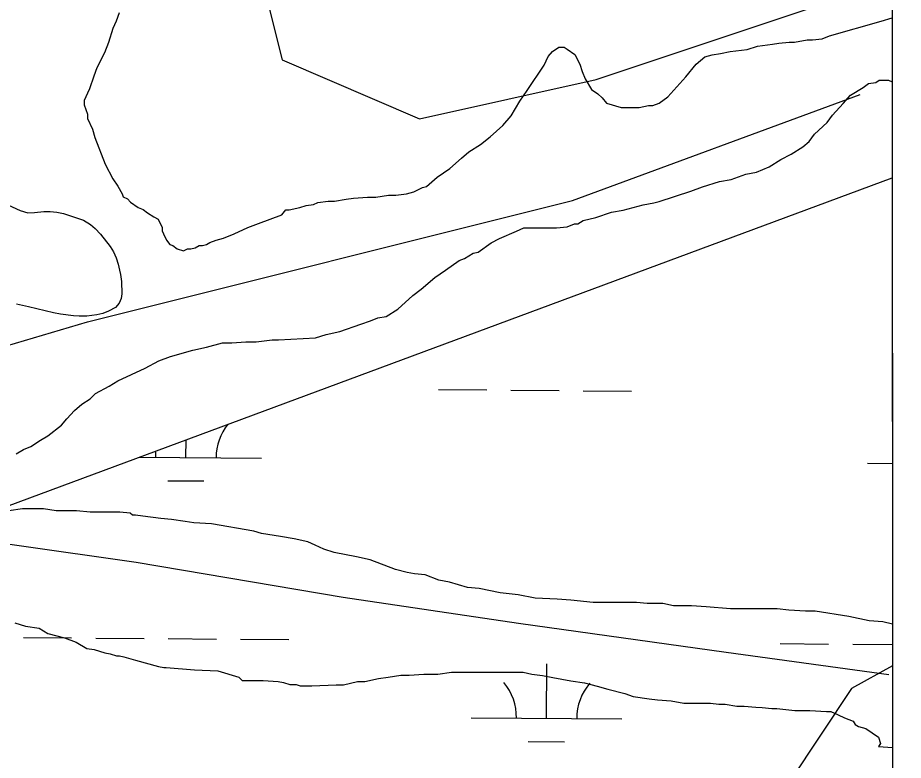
# Model space of a CAD drawing. Extents: x 3271442 to 3309282, y 752266 to 777610.
# Drawn here: x 3306470 to 3307057, y 767434 to 767926 of the extents above; entities that cross this region are included whole.
import ezdxf

# ---------------------------------------------------------------- set-up
doc = ezdxf.new("R2010")
doc.units = 0
for name, color, linetype in [('V-GRID-FRAM', 7, 'Continuous'), ('V-ROAD-CNTR', 7, 'Continuous'), ('V-SITE-VEGE', 7, 'Continuous'), ('V-TOPO-SHOR', 7, 'Continuous'), ('V-UTIL-LINE', 7, 'Continuous'), ('V-WETL-SWMP', 7, 'Continuous')]:
    doc.layers.add(name, color=color, linetype=linetype)

msp = doc.modelspace()

# ---------------------------------------------------------------- linework, layer by layer
at = {"layer": 'V-GRID-FRAM'}
msp.add_lwpolyline([(3275591.3, 775827.44), (3307043.48, 775836.59), (3307056.71, 757650.81), (3275588.66, 757641.66), (3275591.3, 775827.44)], dxfattribs=at)
at = {"layer": 'V-ROAD-CNTR'}
msp.add_lwpolyline([(3305961.48, 766996.98), (3306000.73, 767040.03), (3306025.24, 767076.3), (3306048.34, 767127.84), (3306094.69, 767246.76), (3306143.74, 767384.86), (3306184.62, 767493.43), (3306202.02, 767538.9), (3306214.04, 767564.94), (3306231.58, 767581.81), (3306256.81, 767592.34), (3306290.5, 767598.51), (3306321.95, 767595.85), (3306391.15, 767587.17), (3306548.11, 767564.9), (3306685.34, 767541.84), (3306801.65, 767524.57), (3306939.3, 767505.21), (3307047.23, 767490.4)], dxfattribs=at)
at = {"layer": 'V-SITE-VEGE'}
for p, q in [((3306536.81, 767928.95), (3306534.7, 767923.34)), ((3307042.12, 767923.5), (3307049.23, 767925.69)), ((3306534.7, 767923.34), (3306532.59, 767918.44)), ((3307007.77, 767913.73), (3307042.12, 767923.5)), ((3306532.59, 767918.44), (3306529.78, 767909.33)), ((3307002.86, 767911.63), (3307007.77, 767913.73)), ((3306529.78, 767909.33), (3306526.97, 767902.32)), ((3306953.09, 767904.68), (3306960.1, 767906.77)), ((3306960.1, 767906.77), (3306969.92, 767908.16)), ((3306969.92, 767908.16), (3306974.12, 767908.86)), ((3306974.12, 767908.86), (3306981.13, 767909.55)), ((3306981.13, 767909.55), (3306984.64, 767909.55)), ((3306984.64, 767909.55), (3306993.05, 767910.94)), ((3306993.05, 767910.94), (3306996.55, 767910.94)), ((3306996.55, 767910.94), (3307002.86, 767911.63)), ((3306526.97, 767902.32), (3306522.05, 767892.52)), ((3306821.33, 767899.91), (3306824.13, 767903.41)), ((3306824.13, 767903.41), (3306828.34, 767906.21)), ((3306828.34, 767906.21), (3306831.84, 767906.21)), ((3306831.84, 767906.21), (3306833.95, 767904.8)), ((3306833.95, 767904.8), (3306838.85, 767901.29)), ((3306838.85, 767901.29), (3306842.35, 767894.98)), ((3306925.05, 767899.8), (3306929.96, 767901.2)), ((3306929.96, 767901.2), (3306935.57, 767901.89)), ((3306935.57, 767901.89), (3306941.88, 767903.29)), ((3306941.88, 767903.29), (3306953.09, 767904.68)), ((3306818.52, 767894.31), (3306821.33, 767899.91)), ((3306919.44, 767894.9), (3306925.05, 767899.8)), ((3306522.05, 767892.52), (3306519.94, 767886.91)), ((3306807.29, 767877.5), (3306818.52, 767894.31)), ((3306842.35, 767894.98), (3306843.74, 767890.08)), ((3306843.74, 767890.08), (3306845.84, 767885.17)), ((3306912.42, 767886.5), (3306919.44, 767894.9)), ((3306519.94, 767886.91), (3306517.13, 767878.5)), ((3306845.84, 767885.17), (3306850.04, 767878.15)), ((3306900.49, 767873.19), (3306912.42, 767886.5)), ((3307038.57, 767882.86), (3307040.68, 767884.26)), ((3307040.68, 767884.26), (3307046.98, 767884.25)), ((3307046.98, 767884.25), (3307049.26, 767883.27)), ((3307049.26, 767883.27), (3307049.53, 767523.93)), ((3306517.13, 767878.5), (3306515.73, 767875.7)), ((3306802.37, 767870.49), (3306807.29, 767877.5)), ((3306850.04, 767878.15), (3306854.24, 767875.34)), ((3307021.74, 767874.47), (3307030.16, 767879.36)), ((3307030.16, 767879.36), (3307033.67, 767882.16)), ((3307033.67, 767882.16), (3307038.57, 767882.86)), ((3306515.73, 767875.7), (3306513.62, 767870.8)), ((3306854.24, 767875.34), (3306857.04, 767872.54)), ((3306857.04, 767872.54), (3306859.84, 767869.03)), ((3306894.88, 767868.99), (3306900.49, 767873.19)), ((3307016.83, 767868.87), (3307021.74, 767874.47)), ((3306513.62, 767870.8), (3306513.62, 767867.99)), ((3306513.62, 767867.99), (3306515.71, 767861.68)), ((3306796.75, 767860.69), (3306802.37, 767870.49)), ((3306859.84, 767869.03), (3306869.65, 767866.22)), ((3306869.65, 767866.22), (3306881.56, 767866.2)), ((3306881.56, 767866.2), (3306887.87, 767867.6)), ((3306887.87, 767867.6), (3306890.68, 767867.6)), ((3306890.68, 767867.6), (3306894.88, 767868.99)), ((3307009.82, 767861.16), (3307016.83, 767868.87)), ((3306515.71, 767861.68), (3306515.71, 767858.88)), ((3306791.14, 767854.38), (3306796.75, 767860.69)), ((3307006.31, 767856.26), (3307009.82, 767861.16)), ((3306515.71, 767858.88), (3306519.21, 767851.87)), ((3306782.72, 767846.69), (3306791.14, 767854.38)), ((3306997.89, 767848.56), (3307006.31, 767856.26)), ((3306519.21, 767851.87), (3306520.6, 767846.26)), ((3306994.38, 767843.66), (3306997.89, 767848.56)), ((3306520.6, 767846.26), (3306527.59, 767828.73)), ((3306776.41, 767841.79), (3306782.72, 767846.69)), ((3306990.17, 767840.16), (3306994.38, 767843.66)), ((3306763.78, 767832.69), (3306768.69, 767836.89)), ((3306768.69, 767836.89), (3306776.41, 767841.79)), ((3306982.45, 767835.26), (3306990.17, 767840.16)), ((3306756.07, 767825.69), (3306763.78, 767832.69)), ((3306967.73, 767826.86), (3306975.44, 767831.76)), ((3306975.44, 767831.76), (3306982.45, 767835.26)), ((3306527.59, 767828.73), (3306532.49, 767818.92)), ((3306747.65, 767820.09), (3306756.07, 767825.69)), ((3306959.31, 767823.37), (3306967.73, 767826.86)), ((3306532.49, 767818.92), (3306535.98, 767814.01)), ((3306740.64, 767813.79), (3306747.65, 767820.09)), ((3306942.49, 767818.48), (3306952.3, 767821.97)), ((3306952.3, 767821.97), (3306959.31, 767823.37)), ((3306535.98, 767814.01), (3306538.78, 767809.1)), ((3306732.22, 767810.3), (3306737.83, 767813.09)), ((3306737.83, 767813.09), (3306740.64, 767813.79)), ((3306915.85, 767810.8), (3306923.56, 767813.6)), ((3306923.56, 767813.6), (3306934.78, 767817.09)), ((3306934.78, 767817.09), (3306942.49, 767818.48)), ((3306538.78, 767809.1), (3306539.48, 767806.99)), ((3306539.48, 767806.99), (3306542.28, 767805.59)), ((3306706.99, 767806.81), (3306715.4, 767808.21)), ((3306715.4, 767808.21), (3306720.31, 767808.2)), ((3306720.31, 767808.2), (3306727.31, 767808.9)), ((3306727.31, 767808.9), (3306732.22, 767810.3)), ((3306894.82, 767803.81), (3306915.85, 767810.8)), ((3306542.28, 767805.59), (3306544.38, 767803.48)), ((3306544.38, 767803.48), (3306549.29, 767799.97)), ((3306656.52, 767799.86), (3306660.72, 767801.26)), ((3306660.72, 767801.26), (3306665.63, 767801.96)), ((3306665.63, 767801.96), (3306668.44, 767803.35)), ((3306668.44, 767803.35), (3306675.45, 767804.05)), ((3306675.45, 767804.05), (3306679.65, 767804.04)), ((3306679.65, 767804.04), (3306687.36, 767805.44)), ((3306687.36, 767805.44), (3306692.27, 767806.13)), ((3306692.27, 767806.13), (3306701.38, 767806.82)), ((3306701.38, 767806.82), (3306706.99, 767806.81)), ((3306870.98, 767798.23), (3306884.3, 767801.72)), ((3306884.3, 767801.72), (3306891.31, 767803.12)), ((3306891.31, 767803.12), (3306894.82, 767803.81)), ((3306549.29, 767799.97), (3306552.79, 767798.57)), ((3306552.79, 767798.57), (3306555.59, 767796.46)), ((3306555.59, 767796.46), (3306559.79, 767793.66)), ((3306644.6, 767794.97), (3306647.41, 767798.47)), ((3306647.41, 767798.47), (3306649.51, 767798.46)), ((3306649.51, 767798.46), (3306656.52, 767799.86)), ((3306852.75, 767793.35), (3306863.27, 767796.84)), ((3306863.27, 767796.84), (3306870.98, 767798.23)), ((3306559.79, 767793.66), (3306562.6, 767792.25)), ((3306562.6, 767792.25), (3306565.39, 767786.64)), ((3306622.16, 767786.58), (3306629.17, 767789.38)), ((3306629.17, 767789.38), (3306644.6, 767794.97)), ((3306840.83, 767789.15), (3306844.34, 767791.25)), ((3306844.34, 767791.25), (3306852.75, 767793.35)), ((3306565.39, 767786.64), (3306565.39, 767784.54)), ((3306565.39, 767784.54), (3306566.09, 767782.43)), ((3306613.05, 767782.39), (3306622.16, 767786.58)), ((3306788.96, 767779.4), (3306800.18, 767784.29)), ((3306800.18, 767784.29), (3306805.08, 767786.39)), ((3306805.08, 767786.39), (3306812.09, 767786.38)), ((3306812.09, 767786.38), (3306826.81, 767786.36)), ((3306826.81, 767786.36), (3306833.82, 767787.06)), ((3306833.82, 767787.06), (3306838.73, 767789.16)), ((3306838.73, 767789.16), (3306840.83, 767789.15)), ((3306566.09, 767782.43), (3306568.19, 767778.23)), ((3306568.19, 767778.23), (3306570.29, 767775.42)), ((3306596.92, 767776.8), (3306601.13, 767778.19)), ((3306601.13, 767778.19), (3306606.03, 767779.59)), ((3306606.03, 767779.59), (3306613.05, 767782.39)), ((3306783.35, 767776.6), (3306788.96, 767779.4)), ((3306570.29, 767775.42), (3306572.39, 767774.72)), ((3306572.39, 767774.72), (3306575.19, 767772.61)), ((3306575.19, 767772.61), (3306579.39, 767771.21)), ((3306579.39, 767771.21), (3306582.2, 767772.61)), ((3306582.2, 767772.61), (3306584.3, 767772.6)), ((3306584.3, 767772.6), (3306587.1, 767773.3)), ((3306587.1, 767773.3), (3306589.91, 767774.7)), ((3306589.91, 767774.7), (3306592.01, 767774.7)), ((3306592.01, 767774.7), (3306594.81, 767775.4)), ((3306594.81, 767775.4), (3306596.92, 767776.8)), ((3306774.93, 767770.3), (3306783.35, 767776.6)), ((3306762.31, 767764.71), (3306765.82, 767766.1)), ((3306765.82, 767766.1), (3306771.43, 767769.6)), ((3306771.43, 767769.6), (3306774.93, 767770.3)), ((3306753.19, 767758.41), (3306762.31, 767764.71)), ((3306746.18, 767753.51), (3306753.19, 767758.41)), ((3306737.06, 767745.81), (3306746.18, 767753.51)), ((3306731.45, 767741.61), (3306737.06, 767745.81)), ((3306721.62, 767732.51), (3306731.45, 767741.61)), ((3306713.91, 767727.61), (3306721.62, 767732.51)), ((3306697.09, 767722.72), (3306703.4, 767724.82)), ((3306703.4, 767724.82), (3306708.31, 767726.92)), ((3306708.31, 767726.92), (3306713.91, 767727.61)), ((3306683.06, 767717.83), (3306697.09, 767722.72)), ((3306642.41, 767712.27), (3306666.94, 767713.64)), ((3306666.94, 767713.64), (3306673.95, 767715.74)), ((3306673.95, 767715.74), (3306683.06, 767717.83)), ((3306585.63, 767705.32), (3306594.75, 767707.41)), ((3306594.75, 767707.41), (3306605.26, 767710.21)), ((3306605.26, 767710.21), (3306611.57, 767710.2)), ((3306611.57, 767710.2), (3306620.68, 767710.89)), ((3306620.68, 767710.89), (3306627.69, 767710.88)), ((3306627.69, 767710.88), (3306638.2, 767712.27)), ((3306638.2, 767712.27), (3306642.41, 767712.27)), ((3306570.91, 767701.13), (3306585.63, 767705.32)), ((3306554.08, 767693.44), (3306563.2, 767698.33)), ((3306563.2, 767698.33), (3306570.91, 767701.13)), ((3306535.85, 767685.05), (3306554.08, 767693.44)), ((3306530.24, 767681.55), (3306535.85, 767685.05)), ((3306521.12, 767676.65), (3306530.24, 767681.55)), ((3306512, 767669.66), (3306517.62, 767673.15)), ((3306517.62, 767673.15), (3306521.12, 767676.65)), ((3306507.09, 767665.45), (3306512, 767669.66)), ((3306502.18, 767659.85), (3306507.09, 767665.45)), ((3306489.55, 767648.65), (3306498.67, 767655.65)), ((3306498.67, 767655.65), (3306502.18, 767659.85)), ((3306484.65, 767645.85), (3306489.55, 767648.65)), ((3306478.33, 767641.65), (3306484.65, 767645.85)), ((3306468.52, 767636.76), (3306473.43, 767639.56)), ((3306473.43, 767639.56), (3306478.33, 767641.65)), ((3306472.68, 767600.31), (3306463.57, 767598.92)), ((3306476.89, 767600.31), (3306472.68, 767600.31)), ((3306486.7, 767600.29), (3306476.89, 767600.31)), ((3306495.11, 767598.88), (3306486.7, 767600.29)), ((3306508.42, 767598.87), (3306495.11, 767598.88)), ((3306517.54, 767598.16), (3306508.42, 767598.87)), ((3306527.35, 767598.15), (3306517.54, 767598.16)), ((3306537.16, 767598.14), (3306527.35, 767598.15)), ((3306544.17, 767597.43), (3306537.16, 767598.14)), ((3306545.57, 767596.03), (3306544.17, 767597.43)), ((3306547.67, 767596.03), (3306545.57, 767596.03)), ((3306552.58, 767595.32), (3306547.67, 767596.03)), ((3306564.49, 767593.91), (3306552.58, 767595.32)), ((3306571.5, 767593.2), (3306564.49, 767593.91)), ((3306580.61, 767591.79), (3306571.5, 767593.2)), ((3306586.21, 767591.08), (3306580.61, 767591.79)), ((3306598.12, 767590.37), (3306586.21, 767591.08)), ((3306626.15, 767585.43), (3306598.12, 767590.37)), ((3306631.06, 767584.02), (3306626.15, 767585.43)), ((3306643.67, 767581.91), (3306631.06, 767584.02)), ((3306652.78, 767580.49), (3306643.67, 767581.91)), ((3306661.89, 767578.38), (3306652.78, 767580.49)), ((3306666.79, 767576.28), (3306661.89, 767578.38)), ((3306672.4, 767573.47), (3306666.79, 767576.28)), ((3306679.41, 767571.36), (3306672.4, 767573.47)), ((3306694.12, 767568.54), (3306679.41, 767571.36)), ((3306703.23, 767566.43), (3306694.12, 767568.54)), ((3306720.04, 767560.1), (3306703.23, 767566.43)), ((3306727.75, 767557.99), (3306720.04, 767560.1)), ((3306732.66, 767557.28), (3306727.75, 767557.99)), ((3306739.66, 767556.57), (3306732.66, 767557.28)), ((3306748.77, 767553.06), (3306739.66, 767556.57)), ((3306755.78, 767551.65), (3306748.77, 767553.06)), ((3306767.69, 767548.14), (3306755.78, 767551.65)), ((3306775.4, 767547.43), (3306767.69, 767548.14)), ((3306789.41, 767544.61), (3306775.4, 767547.43)), ((3306801.32, 767543.2), (3306789.41, 767544.61)), ((3306812.54, 767541.08), (3306801.32, 767543.2)), ((3306827.25, 767540.36), (3306812.54, 767541.08)), ((3306836.36, 767539.65), (3306827.25, 767540.36)), ((3306851.08, 767538.24), (3306836.36, 767539.65)), ((3306879.81, 767538.21), (3306851.08, 767538.24)), ((3306886.82, 767537.5), (3306879.81, 767538.21)), ((3306897.33, 767537.48), (3306886.82, 767537.5)), ((3306904.34, 767536.08), (3306897.33, 767537.48)), ((3306916.26, 767536.06), (3306904.34, 767536.08)), ((3306926.07, 767535.35), (3306916.26, 767536.06)), ((3306942.19, 767533.93), (3306926.07, 767535.35)), ((3306973.02, 767533.9), (3306942.19, 767533.93)), ((3306980.73, 767533.19), (3306973.02, 767533.9)), ((3306991.95, 767532.48), (3306980.73, 767533.19)), ((3306998.25, 767532.47), (3306991.95, 767532.48)), ((3307020.68, 767528.95), (3306998.25, 767532.47)), ((3307033.99, 767526.13), (3307020.68, 767528.95)), ((3307043.1, 767525.42), (3307033.99, 767526.13)), ((3307049.53, 767523.93), (3307043.1, 767525.42)), ((3306467.7, 767524.62), (3306474.7, 767522.51)), ((3306474.7, 767522.51), (3306483.81, 767521.1)), ((3306483.81, 767521.1), (3306489.42, 767517.59)), ((3306489.42, 767517.59), (3306500.62, 767514.78)), ((3306500.62, 767514.78), (3306508.33, 767511.96)), ((3306508.33, 767511.96), (3306515.34, 767507.75)), ((3306515.34, 767507.75), (3306520.24, 767507.05)), ((3306520.24, 767507.05), (3306527.25, 767504.94)), ((3306527.25, 767504.94), (3306530.75, 767504.23)), ((3306530.75, 767504.23), (3306534.95, 767502.83)), ((3306534.95, 767502.83), (3306537.06, 767502.82)), ((3306537.06, 767502.82), (3306539.86, 767502.12)), ((3306539.86, 767502.12), (3306547.57, 767500.01)), ((3306547.57, 767500.01), (3306562.98, 767495.79)), ((3306562.98, 767495.79), (3306566.48, 767495.08)), ((3306566.48, 767495.08), (3306567.89, 767495.08)), ((3306567.89, 767495.08), (3306586.81, 767493.66)), ((3306586.81, 767493.66), (3306602.23, 767492.94)), ((3306602.23, 767492.94), (3306616.24, 767488.72)), ((3306715.06, 767488.62), (3306723.47, 767490.01)), ((3306723.47, 767490.01), (3306729.08, 767490)), ((3306729.08, 767490), (3306738.89, 767490.69)), ((3306738.89, 767490.69), (3306748, 767490.69)), ((3306748, 767490.69), (3306757.12, 767492.08)), ((3306757.12, 767492.08), (3306773.94, 767492.06)), ((3306773.94, 767492.06), (3306788.65, 767492.05)), ((3306788.65, 767492.05), (3306804.77, 767492.03)), ((3306804.77, 767492.03), (3306810.38, 767490.62)), ((3306810.38, 767490.62), (3306817.39, 767489.91)), ((3306817.39, 767489.91), (3306824.39, 767488.5)), ((3306616.24, 767488.72), (3306618.34, 767486.62)), ((3306618.34, 767486.62), (3306623.95, 767486.61)), ((3306623.95, 767486.61), (3306632.36, 767486.6)), ((3306632.36, 767486.6), (3306642.17, 767485.89)), ((3306642.17, 767485.89), (3306645.67, 767485.19)), ((3306645.67, 767485.19), (3306649.88, 767483.78)), ((3306685.62, 767483.74), (3306694.73, 767485.84)), ((3306694.73, 767485.84), (3306699.64, 767485.83)), ((3306699.64, 767485.83), (3306708.75, 767487.92)), ((3306708.75, 767487.92), (3306715.06, 767488.62)), ((3306824.39, 767488.5), (3306836.31, 767486.39)), ((3306836.31, 767486.39), (3306845.42, 767484.98)), ((3306845.42, 767484.98), (3306853.83, 767482.86)), ((3306649.88, 767483.78), (3306654.08, 767483.78)), ((3306654.08, 767483.78), (3306656.88, 767483.07)), ((3306656.88, 767483.07), (3306664.59, 767483.07)), ((3306664.59, 767483.07), (3306680.71, 767483.75)), ((3306680.71, 767483.75), (3306685.62, 767483.74)), ((3306853.83, 767482.86), (3306860.83, 767480.76)), ((3306860.83, 767480.76), (3306872.04, 767477.94)), ((3306872.04, 767477.94), (3306877.65, 767475.83)), ((3306877.65, 767475.83), (3306888.16, 767474.42)), ((3306888.16, 767474.42), (3306893.76, 767473.71)), ((3306893.76, 767473.71), (3306902.87, 767473)), ((3306902.87, 767473), (3306911.28, 767471.59)), ((3306911.28, 767471.59), (3306928.81, 767471.57)), ((3306928.81, 767471.57), (3306934.41, 767470.87)), ((3306934.41, 767470.87), (3306938.62, 767470.86)), ((3306938.62, 767470.86), (3306946.32, 767469.45)), ((3306946.32, 767469.45), (3306951.23, 767469.44)), ((3306951.23, 767469.44), (3306958.94, 767468.74)), ((3306958.94, 767468.74), (3306963.14, 767468.73)), ((3306963.14, 767468.73), (3306969.45, 767468.03)), ((3306969.45, 767468.03), (3306972.96, 767468.02)), ((3306972.96, 767468.02), (3306984.87, 767466.61)), ((3306984.87, 767466.61), (3306994.68, 767466.6)), ((3306994.68, 767466.6), (3307005.89, 767465.88)), ((3307005.89, 767465.88), (3307008.7, 767465.88)), ((3307008.7, 767465.88), (3307013.6, 767463.77)), ((3307013.6, 767463.77), (3307017.8, 767461.67)), ((3307017.8, 767461.67), (3307023.41, 767459.56)), ((3307023.41, 767459.56), (3307024.81, 767457.45)), ((3307024.81, 767457.45), (3307026.91, 767456.05)), ((3307026.91, 767456.05), (3307031.81, 767454.64)), ((3307031.81, 767454.64), (3307040.22, 767449.03)), ((3307040.22, 767449.03), (3307041.62, 767444.82)), ((3307041.62, 767444.82), (3307040.21, 767442.72)), ((3307040.21, 767442.72), (3307049.59, 767442.04)), ((3307049.59, 767442.04), (3307049.6, 767419.26))]:
    msp.add_line(p, q, dxfattribs=at)
at = {"layer": 'V-TOPO-SHOR'}
msp.add_lwpolyline([(3306460.59, 767802.73), (3306471.13, 767797.84), (3306476.26, 767796.39), (3306480.61, 767796.64), (3306486.94, 767797.3), (3306491.02, 767797.29), (3306495.5, 767796.89), (3306499.84, 767795.96), (3306513.15, 767791.6), (3306517.88, 767788.7), (3306520.91, 767786.06), (3306524.33, 767782.37), (3306530.91, 767774.2), (3306533.02, 767770.64), (3306534.86, 767766.68), (3306536.17, 767762.33), (3306536.96, 767758.51), (3306537.74, 767755.61), (3306538.4, 767751), (3306538.52, 767742.7), (3306538.12, 767739.67), (3306536.8, 767736.65), (3306534.29, 767733.62), (3306529.68, 767731.25), (3306525.86, 767729.67), (3306521.9, 767728.89), (3306515.32, 767727.97), (3306510.31, 767727.98), (3306506.49, 767728.24), (3306497.93, 767729.18), (3306493.19, 767730.1), (3306476.72, 767734.07), (3306468.82, 767735.79)], dxfattribs=at)
at = {"layer": 'V-UTIL-LINE'}
msp.add_lwpolyline([(3298497.56, 766669.43), (3299624.52, 766649.26), (3300277.49, 766649.26), (3300709.46, 766458.39), (3301030.92, 766357.94), (3301272.01, 766327.8), (3301593.47, 766367.98), (3301945.07, 766408.17), (3302296.67, 766448.35), (3302628.18, 766478.48), (3303421.78, 766729.63), (3304054.66, 766930.54), (3304968.82, 767201.77), (3305370.64, 767332.37), (3306174.3, 767623.69), (3306515.85, 767724.15), (3306837.31, 767804.51), (3307028.18, 767874.83)], dxfattribs=at)
at = {"layer": 'V-WETL-SWMP'}
for p, q in [((3306631.92, 767949.87), (3306644.93, 767897.79)), ((3306853.11, 767884.77), (3307048.28, 767949.87)), ((3306644.93, 767897.79), (3306736.01, 767858.73)), ((3306736.01, 767858.73), (3306853.11, 767884.77)), ((3306241.58, 767520.2), (3307049.31, 767819.57)), ((3307049.31, 767819.57), (3307049.55, 767496.31)), ((3306748.55, 767679.29), (3306780.55, 767679.02)), ((3306796.55, 767678.89), (3306828.54, 767678.63)), ((3306844.54, 767678.5), (3306876.54, 767678.23)), ((3306581.11, 767634.24), (3306581.2, 767646.07)), ((3306549.96, 767634.49), (3306631.1, 767633.82)), ((3307033, 767630.51), (3307049.45, 767630.38)), ((3306568.98, 767618.9), (3306592.98, 767618.71)), ((3306473.28, 767515.05), (3306505.28, 767514.79)), ((3306521.28, 767514.65), (3306553.27, 767514.39)), ((3306569.27, 767514.26), (3306601.27, 767513.99)), ((3306617.27, 767513.86), (3306649.27, 767513.6)), ((3306975.17, 767510.92), (3307007.17, 767510.65)), ((3307023.17, 767510.52), (3307049.54, 767510.3)), ((3306820.16, 767461.45), (3306820.46, 767497.45)), ((3307049.55, 767496.31), (3307022.26, 767481.14)), ((3307022.26, 767481.14), (3306970.22, 767403.02)), ((3306770.17, 767461.86), (3306870.16, 767461.04)), ((3306808.04, 767446.12), (3306832.04, 767445.92))]:
    msp.add_line(p, q, dxfattribs=at)
for centre, start, end in [((3306636.35, 767634.26), 141.22848, 180.29991), ((3306525.87, 767635.17), 358.75626, 5.53737), ((3306764.93, 767462.38), 358.75626, 40.29991), ((3306875.41, 767461.47), 138.75625, 180.29991)]:
    msp.add_arc(centre, 35.25, start, end, dxfattribs=at)

doc.saveas('drawing.dxf')
